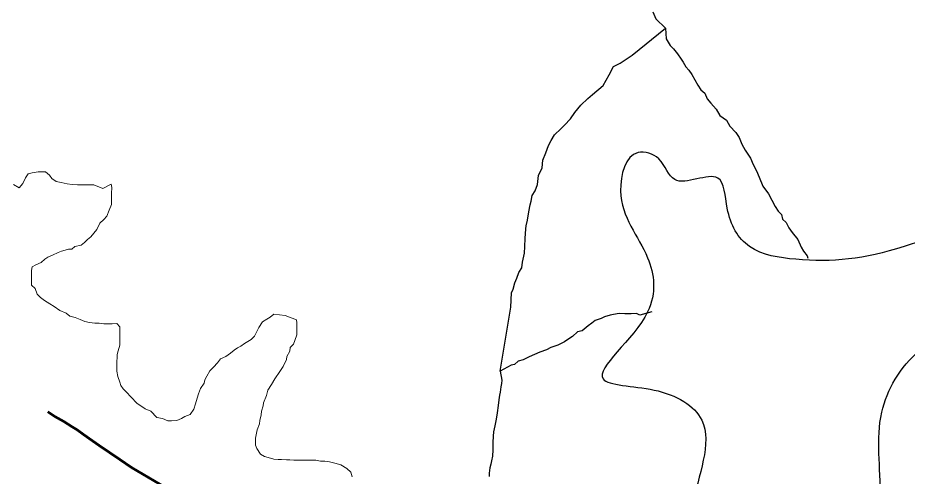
# Model space of a CAD drawing. Extents: x -1643653 to 4543381, y 1624270 to 13878484.
# Drawn here: x 630834 to 636293, y 8936921 to 8939733 of the extents above; entities that cross this region are included whole.
import ezdxf

# ---------------------------------------------------------------- set-up
doc = ezdxf.new("R2010")
doc.units = 0
doc.header["$LTSCALE"] = 200
doc.linetypes.add('LONG_DASH_SHORT_DASH', pattern=[9.9, 6, -1.2, 1.5, -1.2])
for name, color, linetype, lineweight in [('12', 7, 'Continuous', 25), ('21', 7, 'Continuous', 25), ('23', 7, 'Continuous', 13), ('25', 7, 'Continuous', 13), ('60', 7, 'Continuous', 13), ('7', 7, 'LONG_DASH_SHORT_DASH', 60)]:
    doc.layers.add(name, color=color, linetype=linetype, lineweight=lineweight)

msp = doc.modelspace()

# ---------------------------------------------------------------- linework, layer by layer
at = {"layer": '12'}
msp.add_line((633795.1, 8937564.7), (633860.7, 8937957.3), dxfattribs=at)
for points in [[(634732.3, 8939769.1), (634749.5, 8939726.5), (634809.1, 8939668.5)], [(634426.2, 8939318), (634464.3, 8939382.9), (634489.7, 8939435.3), (634532.3, 8939455), (634605.2, 8939504.6), (634809.1, 8939668.5)], [(634809.1, 8939668.5), (634813.6, 8939603.4), (634826, 8939583.2), (634838.3, 8939563.1), (634858.2, 8939543), (634882.9, 8939512.8), (634905.2, 8939480.1), (634917.6, 8939460), (634934.8, 8939432.3), (634952.2, 8939412.2), (634972, 8939384.5), (634989.3, 8939351.8), (635009, 8939319.2), (635026.3, 8939291.5), (635051.2, 8939271.3), (635065.9, 8939236.2), (635088.2, 8939208.5), (635120.5, 8939173.2), (635142.7, 8939133), (635185, 8939105.2), (635204.7, 8939067.5), (635241.9, 8939029.7), (635261.7, 8938999.6), (635278.9, 8938956.9), (635298.6, 8938921.7), (635330.8, 8938871.4), (635348, 8938833.8), (635367.7, 8938793.6), (635384.9, 8938755.9), (635407, 8938700.7), (635441.6, 8938652.9)], [(633860.7, 8937957.3), (633863.8, 8938044.9), (633874, 8938067.4), (633884.3, 8938107.4), (633897, 8938134.8), (633909.8, 8938169.8), (633927.5, 8938199.7), (633932.8, 8938234.8), (633940.6, 8938269.8), (633943.2, 8938289.8), (633946, 8938329.8), (633948.9, 8938379.8), (633951.8, 8938437.4), (633954.5, 8938457.4), (633962.3, 8938492.4), (633970.2, 8938542.4), (633978, 8938584.9), (633985.7, 8938607.4), (633990.9, 8938642.4), (634008.7, 8938672.4), (634024, 8938709.8), (634029.4, 8938764.9), (634052.2, 8938812.3), (634057.6, 8938859.8), (634075.5, 8938904.8), (634090.8, 8938949.7), (634108.5, 8938979.6), (634128.8, 8939014.6), (634166.6, 8939051.9), (634189.3, 8939074.2), (634227.1, 8939114.1), (634252.4, 8939151.4), (634290.3, 8939196.2), (634333.1, 8939238.5), (634360.8, 8939263.4), (634426.2, 8939318)], [(635441.6, 8938652.9), (635483.6, 8938575), (635500.9, 8938547.3), (635520.7, 8938527.2), (635528, 8938497.1), (635550.3, 8938476.9), (635567.6, 8938444.2), (635587.4, 8938416.6), (635622.1, 8938373.8), (635641.8, 8938326.1), (635656.6, 8938301), (635678.9, 8938273.3), (635684.2, 8938258.7)], [(634725.8, 8937929.1), (634653.1, 8937909.5), (634630.7, 8937919.7), (634598.2, 8937917.4), (634560.7, 8937917.7), (634525.7, 8937917.9), (634490.6, 8937913.1), (634470.6, 8937908.2), (634435.5, 8937898.5), (634415.4, 8937888.6), (634377.8, 8937876.3), (634357.6, 8937858.9), (634335, 8937844), (634297.2, 8937811.8), (634269.7, 8937806.9), (634239.5, 8937777.1), (634209.3, 8937759.8), (634189.2, 8937744.9), (634149, 8937725.1), (634106.4, 8937710.4), (634078.8, 8937695.5), (634038.6, 8937680.8), (633973.4, 8937653.7), (633935.7, 8937633.9), (633905.7, 8937626.6), (633883, 8937606.7), (633863, 8937601.8), (633795.1, 8937564.7)], [(633795.1, 8937564.7), (633804.7, 8937509.6), (633802.1, 8937489.6), (633799.4, 8937469.6), (633794.2, 8937437), (633791.5, 8937417), (633786.3, 8937389.5), (633783.5, 8937354.5), (633775.7, 8937309.5), (633770.4, 8937269.5), (633762.6, 8937229.5), (633754.8, 8937192), (633752.1, 8937166.9), (633749.3, 8937126.9), (633749, 8937081.8), (633748.7, 8937044.3), (633740.9, 8937014.3), (633738.3, 8936994.3), (633730.6, 8936971.8), (633727.9, 8936939.3), (633727.7, 8936919.2)]]:
    msp.add_lwpolyline(points, dxfattribs=at)
at = {"layer": '21'}
msp.add_spline([(635677.5, 8935542.3), (635110.6, 8935620.5), (634836.9, 8935855.3), (634709.8, 8936099.8), (634846.6, 8936275.8), (634973.7, 8936735.4), (635032.4, 8937263.6), (634739.1, 8937449.4), (634426.3, 8937517.8), (634700, 8937928.6), (634700, 8938261.1), (634533.8, 8938671.9), (634641.4, 8938906.6), (634768.4, 8938867.5), (634866.2, 8938740.3), (635130.1, 8938750.1), (635188.8, 8938564.3), (635325.6, 8938329.6), (635609.1, 8938251.3), (636273.8, 8938329.6), (636811.4, 8938368.7), (636860.3, 8938163.3), (636371.5, 8937693.9), (636136.9, 8937312.5), (636127.2, 8936784.3), (636156.5, 8936275.8), (636694.1, 8936060.6), (636850.5, 8935855.3), (636821.3, 8935831.4), (636756.6, 8935782.4), (636679.7, 8935742.2), (636611.5, 8935703.8), (636571.3, 8935684.5), (636504.8, 8935639.1), (636420.9, 8935593.6), (636337, 8935576.1), (636239.1, 8935562.1), (636151.7, 8935569.1), (636071.2, 8935593.6), (635990.8, 8935618.1), (635878.9, 8935632.1), (635826.5, 8935633.8), (635795, 8935628.6), (635758.3, 8935612.8), (635712.8, 8935584.8), (635680.9, 8935555.9), (635677.5, 8935542.3)], degree=3, dxfattribs=at)
at = {"layer": '23'}
for points in [[(631355.1, 8938684.9), (631300.2, 8938707.8), (631267.7, 8938708), (631247.7, 8938708.2), (631220.2, 8938708.3), (631200.2, 8938708.5), (631167.7, 8938711.2), (631137.7, 8938713.9), (631100.2, 8938721.7), (631070.3, 8938729.4), (631042.9, 8938747.1), (631028.1, 8938767.2), (631003.2, 8938787.4), (630958.2, 8938787.7), (630923.1, 8938782.9), (630898.1, 8938775.6), (630880.4, 8938750.7), (630865.1, 8938715.7), (630842.4, 8938690.8), (630807.5, 8938711.1)], [(631355.1, 8938684.9), (631300.2, 8938707.8), (631267.7, 8938708), (631247.7, 8938708.2), (631220.2, 8938708.3), (631200.2, 8938708.5), (631167.7, 8938711.2), (631137.7, 8938713.9), (631100.2, 8938721.7), (631070.3, 8938729.4), (631042.9, 8938747.1), (631028.1, 8938767.2), (631003.2, 8938787.4), (630958.2, 8938787.7), (630923.1, 8938782.9), (630898.1, 8938775.6), (630880.4, 8938750.7), (630865.1, 8938715.7), (630842.4, 8938690.8), (630807.5, 8938711.1)], [(631394.1, 8938552), (631409.4, 8938586.9), (631409.6, 8938622), (631409.9, 8938654.5), (631410.2, 8938692.1), (631407.8, 8938712.1), (631355.1, 8938684.9)], [(631394.1, 8938552), (631409.4, 8938586.9), (631409.6, 8938622), (631409.9, 8938654.5), (631410.2, 8938692.1), (631407.8, 8938712.1), (631355.1, 8938684.9)], [(632474.7, 8937906.4), (632404.7, 8937914.4), (632382.1, 8937897), (632362, 8937884.6), (632336.8, 8937867.3), (632314, 8937832.4), (632301.3, 8937807.4), (632286.1, 8937780), (632266, 8937760.1), (632245.8, 8937747.7), (632225.8, 8937735.3), (632203.1, 8937717.9), (632183, 8937708.1), (632162.9, 8937693.2), (632140.3, 8937675.8), (632110.1, 8937656), (632077.5, 8937641.2), (632059.8, 8937616.3), (632034.6, 8937588.9), (632011.9, 8937566.5), (631994.1, 8937534.1), (631981.4, 8937511.6), (631978.8, 8937491.6), (631956, 8937459.2), (631943.3, 8937426.8), (631935.6, 8937399.3), (631925.3, 8937364.3), (631915, 8937331.8), (631892.3, 8937299.4), (631859.7, 8937287.1), (631839.6, 8937274.7), (631809.5, 8937262.4), (631776.9, 8937260.1), (631754.4, 8937260.3), (631722, 8937275.5), (631687.1, 8937280.7), (631649.8, 8937318.6), (631614.9, 8937333.8), (631565.2, 8937369.2), (631530.4, 8937404.5), (631498.2, 8937437.2), (631480.8, 8937457.4), (631466, 8937477.5), (631461.1, 8937497.5), (631448.9, 8937532.7), (631441.6, 8937565.3), (631441.8, 8937585.3), (631441.9, 8937605.3), (631442.1, 8937625.3), (631444.7, 8937647.9), (631444.9, 8937667.9), (631450.1, 8937690.4), (631460.3, 8937725.4), (631460.7, 8937767.9), (631460.9, 8937798), (631461.2, 8937838), (631441.3, 8937858.2), (631413.8, 8937855.9), (631383.8, 8937856.1), (631361.3, 8937856.2), (631333.8, 8937858.9), (631306.3, 8937859.1), (631273.8, 8937864.3), (631246.3, 8937869.5), (631216.4, 8937882.2), (631186.5, 8937894.9), (631154.1, 8937902.6), (631131.7, 8937920.3), (631091.8, 8937938.1), (631057, 8937960.9), (631029.6, 8937978.6), (630997.2, 8937998.8), (630972.3, 8938016.5), (630952.5, 8938036.7), (630940.2, 8938071.8), (630917.9, 8938092), (630918.2, 8938127), (630918.4, 8938162.1), (630918.6, 8938182.1), (630921.2, 8938204.6), (630943.8, 8938217), (630976.5, 8938231.8), (630999.1, 8938251.7), (631019.2, 8938264), (631046.8, 8938276.4), (631082, 8938293.7), (631102.1, 8938301.1), (631124.6, 8938308.4), (631144.7, 8938313.3), (631164.7, 8938313.2), (631184.8, 8938330.5), (631222.4, 8938337.8), (631242.5, 8938355.2), (631262.7, 8938372.6), (631282.8, 8938390), (631300.5, 8938412.4), (631318.2, 8938434.8), (631338.5, 8938472.2), (631361.1, 8938494.6), (631381.3, 8938517), (631394.1, 8938552)], [(632474.7, 8937906.4), (632404.7, 8937914.4), (632382.1, 8937897), (632362, 8937884.6), (632336.8, 8937867.3), (632314, 8937832.4), (632301.3, 8937807.4), (632286.1, 8937780), (632266, 8937760.1), (632245.8, 8937747.7), (632225.8, 8937735.3), (632203.1, 8937717.9), (632183, 8937708.1), (632162.9, 8937693.2), (632140.3, 8937675.8), (632110.1, 8937656), (632077.5, 8937641.2), (632059.8, 8937616.3), (632034.6, 8937588.9), (632011.9, 8937566.5), (631994.1, 8937534.1), (631981.4, 8937511.6), (631978.8, 8937491.6), (631956, 8937459.2), (631943.3, 8937426.8), (631935.6, 8937399.3), (631925.3, 8937364.3), (631915, 8937331.8), (631892.3, 8937299.4), (631859.7, 8937287.1), (631839.6, 8937274.7), (631809.5, 8937262.4), (631776.9, 8937260.1), (631754.4, 8937260.3), (631722, 8937275.5), (631687.1, 8937280.7), (631649.8, 8937318.6), (631614.9, 8937333.8), (631565.2, 8937369.2), (631530.4, 8937404.5), (631498.2, 8937437.2), (631480.8, 8937457.4), (631466, 8937477.5), (631461.1, 8937497.5), (631448.9, 8937532.7), (631441.6, 8937565.3), (631441.8, 8937585.3), (631441.9, 8937605.3), (631442.1, 8937625.3), (631444.7, 8937647.9), (631444.9, 8937667.9), (631450.1, 8937690.4), (631460.3, 8937725.4), (631460.7, 8937767.9), (631460.9, 8937798), (631461.2, 8937838), (631441.3, 8937858.2), (631413.8, 8937855.9), (631383.8, 8937856.1), (631361.3, 8937856.2), (631333.8, 8937858.9), (631306.3, 8937859.1), (631273.8, 8937864.3), (631246.3, 8937869.5), (631216.4, 8937882.2), (631186.5, 8937894.9), (631154.1, 8937902.6), (631131.7, 8937920.3), (631091.8, 8937938.1), (631057, 8937960.9), (631029.6, 8937978.6), (630997.2, 8937998.8), (630972.3, 8938016.5), (630952.5, 8938036.7), (630940.2, 8938071.8), (630917.9, 8938092), (630918.2, 8938127), (630918.4, 8938162.1), (630918.6, 8938182.1), (630921.2, 8938204.6), (630943.8, 8938217), (630976.5, 8938231.8), (630999.1, 8938251.7), (631019.2, 8938264), (631046.8, 8938276.4), (631082, 8938293.7), (631102.1, 8938301.1), (631124.6, 8938308.4), (631144.7, 8938313.3), (631164.7, 8938313.2), (631184.8, 8938330.5), (631222.4, 8938337.8), (631242.5, 8938355.2), (631262.7, 8938372.6), (631282.8, 8938390), (631300.5, 8938412.4), (631318.2, 8938434.8), (631338.5, 8938472.2), (631361.1, 8938494.6), (631381.3, 8938517), (631394.1, 8938552)], [(632887.3, 8936917.3), (632877.5, 8936944.9), (632852.7, 8936967.6), (632817.8, 8936990.4), (632780.4, 8937000.6), (632748, 8937008.3), (632718, 8937013.6), (632693, 8937013.7), (632663, 8937018.9), (632633, 8937019.1), (632613, 8937019.3), (632585.5, 8937019.4), (632558, 8937019.6), (632527.9, 8937019.8), (632502.9, 8937020), (632482.9, 8937020.1), (632452.9, 8937022.8), (632432.9, 8937023), (632405.4, 8937025.6), (632370.5, 8937035.9), (632348, 8937041), (632323.1, 8937056.2), (632300.9, 8937091.4), (632293.5, 8937111.5), (632293.7, 8937131.5), (632293.9, 8937154.1), (632296.5, 8937174.1), (632304.2, 8937204.1), (632317, 8937241.5), (632319.7, 8937261.5), (632327.5, 8937296.5), (632330.1, 8937319.1), (632340.4, 8937351.5), (632343, 8937371.5), (632360.9, 8937416.5), (632368.6, 8937449), (632391.4, 8937483.9), (632411.7, 8937518.8), (632442, 8937563.7), (632462.3, 8937593.6), (632482.6, 8937636), (632485.3, 8937656), (632503, 8937688.4), (632505.7, 8937710.9), (632525.8, 8937730.8), (632533.5, 8937753.3), (632546.3, 8937788.3), (632546.5, 8937818.3), (632546.7, 8937840.8), (632546.8, 8937860.9), (632544.5, 8937880.9), (632474.7, 8937906.4)], [(632887.3, 8936917.3), (632877.5, 8936944.9), (632852.7, 8936967.6), (632817.8, 8936990.4), (632780.4, 8937000.6), (632748, 8937008.3), (632718, 8937013.6), (632693, 8937013.7), (632663, 8937018.9), (632633, 8937019.1), (632613, 8937019.3), (632585.5, 8937019.4), (632558, 8937019.6), (632527.9, 8937019.8), (632502.9, 8937020), (632482.9, 8937020.1), (632452.9, 8937022.8), (632432.9, 8937023), (632405.4, 8937025.6), (632370.5, 8937035.9), (632348, 8937041), (632323.1, 8937056.2), (632300.9, 8937091.4), (632293.5, 8937111.5), (632293.7, 8937131.5), (632293.9, 8937154.1), (632296.5, 8937174.1), (632304.2, 8937204.1), (632317, 8937241.5), (632319.7, 8937261.5), (632327.5, 8937296.5), (632330.1, 8937319.1), (632340.4, 8937351.5), (632343, 8937371.5), (632360.9, 8937416.5), (632368.6, 8937449), (632391.4, 8937483.9), (632411.7, 8937518.8), (632442, 8937563.7), (632462.3, 8937593.6), (632482.6, 8937636), (632485.3, 8937656), (632503, 8937688.4), (632505.7, 8937710.9), (632525.8, 8937730.8), (632533.5, 8937753.3), (632546.3, 8937788.3), (632546.5, 8937818.3), (632546.7, 8937840.8), (632546.8, 8937860.9), (632544.5, 8937880.9), (632474.7, 8937906.4)]]:
    msp.add_lwpolyline(points, dxfattribs=at)
at = {"layer": '25'}
for points in [[(631355.1, 8938684.9), (631300.2, 8938707.8), (631267.7, 8938708), (631247.7, 8938708.2), (631220.2, 8938708.3), (631200.2, 8938708.5), (631167.7, 8938711.2), (631137.7, 8938713.9), (631100.2, 8938721.7), (631070.3, 8938729.4), (631042.9, 8938747.1), (631028.1, 8938767.2), (631003.2, 8938787.4), (630958.2, 8938787.7), (630923.1, 8938782.9), (630898.1, 8938775.6), (630880.4, 8938750.7), (630865.1, 8938715.7), (630842.4, 8938690.8), (630807.5, 8938711.1)], [(631394.1, 8938552), (631409.4, 8938586.9), (631409.6, 8938622), (631409.9, 8938654.5), (631410.2, 8938692.1), (631407.8, 8938712.1), (631355.1, 8938684.9)], [(632474.7, 8937906.4), (632404.7, 8937914.4), (632382.1, 8937897), (632362, 8937884.6), (632336.8, 8937867.3), (632314, 8937832.4), (632301.3, 8937807.4), (632286.1, 8937780), (632266, 8937760.1), (632245.8, 8937747.7), (632225.8, 8937735.3), (632203.1, 8937717.9), (632183, 8937708.1), (632162.9, 8937693.2), (632140.3, 8937675.8), (632110.1, 8937656), (632077.5, 8937641.2), (632059.8, 8937616.3), (632034.6, 8937588.9), (632011.9, 8937566.5), (631994.1, 8937534.1), (631981.4, 8937511.6), (631978.8, 8937491.6), (631956, 8937459.2), (631943.3, 8937426.8), (631935.6, 8937399.3), (631925.3, 8937364.3), (631915, 8937331.8), (631892.3, 8937299.4), (631859.7, 8937287.1), (631839.6, 8937274.7), (631809.5, 8937262.4), (631776.9, 8937260.1), (631754.4, 8937260.3), (631722, 8937275.5), (631687.1, 8937280.7), (631649.8, 8937318.6), (631614.9, 8937333.8), (631565.2, 8937369.2), (631530.4, 8937404.5), (631498.2, 8937437.2), (631480.8, 8937457.4), (631466, 8937477.5), (631461.1, 8937497.5), (631448.9, 8937532.7), (631441.6, 8937565.3), (631441.8, 8937585.3), (631441.9, 8937605.3), (631442.1, 8937625.3), (631444.7, 8937647.9), (631444.9, 8937667.9), (631450.1, 8937690.4), (631460.3, 8937725.4), (631460.7, 8937767.9), (631460.9, 8937798), (631461.2, 8937838), (631441.3, 8937858.2), (631413.8, 8937855.9), (631383.8, 8937856.1), (631361.3, 8937856.2), (631333.8, 8937858.9), (631306.3, 8937859.1), (631273.8, 8937864.3), (631246.3, 8937869.5), (631216.4, 8937882.2), (631186.5, 8937894.9), (631154.1, 8937902.6), (631131.7, 8937920.3), (631091.8, 8937938.1), (631057, 8937960.9), (631029.6, 8937978.6), (630997.2, 8937998.8), (630972.3, 8938016.5), (630952.5, 8938036.7), (630940.2, 8938071.8), (630917.9, 8938092), (630918.2, 8938127), (630918.4, 8938162.1), (630918.6, 8938182.1), (630921.2, 8938204.6), (630943.8, 8938217), (630976.5, 8938231.8), (630999.1, 8938251.7), (631019.2, 8938264), (631046.8, 8938276.4), (631082, 8938293.7), (631102.1, 8938301.1), (631124.6, 8938308.4), (631144.7, 8938313.3), (631164.7, 8938313.2), (631184.8, 8938330.5), (631222.4, 8938337.8), (631242.5, 8938355.2), (631262.7, 8938372.6), (631282.8, 8938390), (631300.5, 8938412.4), (631318.2, 8938434.8), (631338.5, 8938472.2), (631361.1, 8938494.6), (631381.3, 8938517), (631394.1, 8938552)], [(632887.3, 8936917.3), (632877.5, 8936944.9), (632852.7, 8936967.6), (632817.8, 8936990.4), (632780.4, 8937000.6), (632748, 8937008.3), (632718, 8937013.6), (632693, 8937013.7), (632663, 8937018.9), (632633, 8937019.1), (632613, 8937019.3), (632585.5, 8937019.4), (632558, 8937019.6), (632527.9, 8937019.8), (632502.9, 8937020), (632482.9, 8937020.1), (632452.9, 8937022.8), (632432.9, 8937023), (632405.4, 8937025.6), (632370.5, 8937035.9), (632348, 8937041), (632323.1, 8937056.2), (632300.9, 8937091.4), (632293.5, 8937111.5), (632293.7, 8937131.5), (632293.9, 8937154.1), (632296.5, 8937174.1), (632304.2, 8937204.1), (632317, 8937241.5), (632319.7, 8937261.5), (632327.5, 8937296.5), (632330.1, 8937319.1), (632340.4, 8937351.5), (632343, 8937371.5), (632360.9, 8937416.5), (632368.6, 8937449), (632391.4, 8937483.9), (632411.7, 8937518.8), (632442, 8937563.7), (632462.3, 8937593.6), (632482.6, 8937636), (632485.3, 8937656), (632503, 8937688.4), (632505.7, 8937710.9), (632525.8, 8937730.8), (632533.5, 8937753.3), (632546.3, 8937788.3), (632546.5, 8937818.3), (632546.7, 8937840.8), (632546.8, 8937860.9), (632544.5, 8937880.9), (632474.7, 8937906.4)]]:
    msp.add_lwpolyline(points, dxfattribs=at)
at = {"layer": '60', "lineweight": 25}
msp.add_spline([(814781, 9009175.5), (814787.2, 9009173.4), (814796.9, 9009173.4), (814799.4, 9009172.4), (814805.1, 9009174.5), (814805.6, 9009176.5), (814811.7, 9009179.5), (814811.7, 9009179.5), (814801.5, 9009181), (814790.7, 9009181.5), (814784.1, 9009183.1), (814777.4, 9009185.1), (814778.4, 9009175.5)], degree=3, dxfattribs=at)
at = {"layer": '7'}
for points in [[(631168.3, 8937224.3), (631116, 8937257.1), (631061.2, 8937287.4), (631019.3, 8937316.4)], [(631862.9, 8936784.1), (631808, 8936813), (631755.5, 8936815.8), (631740.8, 8936850.9), (631531.6, 8936974.6), (631459.4, 8937022.6), (631332.5, 8937108.3), (631292.7, 8937138.5), (631237.9, 8937176.4), (631198.1, 8937204.1), (631168.3, 8937224.3)]]:
    msp.add_lwpolyline(points, dxfattribs=at)

doc.saveas('drawing.dxf')
